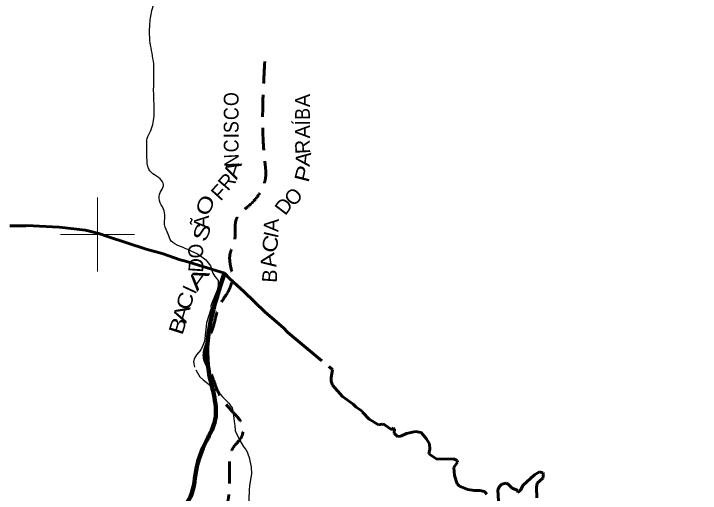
# Model space of a CAD drawing. Extents: x 553962 to 842807, y 8883888 to 9032388.
# Drawn here: x 747736 to 766307, y 8967998 to 8980977 of the extents above; entities that cross this region are included whole.
import ezdxf
from ezdxf.enums import TextEntityAlignment as Align

# ---------------------------------------------------------------- set-up
doc = ezdxf.new("R2010")
doc.units = 0
doc.header["$LTSCALE"] = 200
doc.linetypes.add('LONG_DASH_SHORT_DASH', pattern=[9.9, 6, -1.2, 1.5, -1.2])
doc.linetypes.add('MEDIUM_DASHED', pattern=[4.5, 3, -1.5])
for name, color, linetype, lineweight in [('10', 7, 'MEDIUM_DASHED', 60), ('12', 7, 'Continuous', 25), ('2', 7, 'Continuous', 13), ('24', 7, 'Continuous', 25), ('7', 7, 'LONG_DASH_SHORT_DASH', 60), ('9', 7, 'Continuous', 90)]:
    doc.layers.add(name, color=color, linetype=linetype, lineweight=lineweight)

msp = doc.modelspace()

# ---------------------------------------------------------------- linework, layer by layer
at = {"layer": '10'}
msp.add_spline([(753353.8, 8967411.3), (753402.1, 8967459.7), (753447.5, 8967537.9), (753569.9, 8968137.4), (753569.9, 8968618.2), (753685.3, 8969252.9), (753896.8, 8969522.2), (753935.3, 8969791.5), (753646.8, 8970214.6), (753242.9, 8970791.6), (753050.6, 8971291.7), (752896.7, 8971618.7), (753127.5, 8972484.2), (753300.6, 8973080.5), (753550.6, 8973484.4), (753646.8, 8973869.1), (753589.1, 8974215.3), (753589.1, 8974484.5), (753704.5, 8974811.5), (753723.7, 8975177), (753762.2, 8975427), (754089.2, 8975773.2), (754377.7, 8976100.2), (754550.8, 8976561.8), (754531.6, 8976946.5), (754538.8, 8979865.5)], degree=3, dxfattribs=at)
at = {"layer": '12'}
for points in [[(752444.7, 8974591.9), (752707.4, 8974475.5), (752786.5, 8974428), (752930.8, 8974317.1), (753062.6, 8974152.6), (753117.5, 8973959.1), (753180.2, 8973867.8), (753242.2, 8973795.8), (753262.4, 8973756.4), (753269, 8973717.7), (753270.2, 8973648.7), (753257.3, 8973562.4), (753237.5, 8973498.7), (753090.9, 8973141.2), (753070.7, 8973063.5), (753072.3, 8973000.7), (753069.1, 8972980.9), (752948.8, 8972607.6), (752907.8, 8972182.6), (752892.3, 8972118.5), (752847.2, 8971998.1), (752793, 8971880.4), (752680.5, 8971744), (752622, 8971655), (752613.9, 8971634.4), (752600.5, 8971552.9), (752626, 8971408.9)], [(752664, 8971340.7), (752771, 8971148.4), (752859.2, 8971072.4), (753072.2, 8970907.4), (753319.1, 8970681.2), (753384.5, 8970609.5), (753558.8, 8970434.3), (753589.6, 8970386.1)], [(753589.6, 8970386.1), (753640.4, 8970306.5), (753650.2, 8970274.2), (753691.1, 8970026.8), (753698.8, 8969944.5), (753719.3, 8969828.1), (753728.3, 8969699.4), (753756.5, 8969629.3), (753798.1, 8969540.9)], [(753798.1, 8969540.9), (753859.8, 8969409.4), (753909.1, 8969336.8), (753959.2, 8969249.6), (754012.5, 8969179), (754046.6, 8969117.8), (754069.8, 8969065.7), (754101.8, 8968966.1), (754161.6, 8968706.3), (754168.3, 8968520.8), (754116.9, 8968213), (754102.8, 8968082.3), (754094.2, 8967837.6), (754098.2, 8967608.9), (754095, 8967556.7), (754045.7, 8967185.6), (754028.2, 8966994.8), (754035.8, 8966766.1), (754034.7, 8966701.8), (754052, 8966621.5), (754053.6, 8966322.7), (754067.7, 8966231)]]:
    msp.add_lwpolyline(points, dxfattribs=at)
msp.add_spline([(752444.7, 8974591.9), (752220.7, 8974690.3), (751998.9, 8974824.7), (751911.5, 8975012.9), (751817.4, 8975268.3), (751824.1, 8975476.7), (751783.8, 8975691.7), (751676.2, 8975920.3), (751696.4, 8976135.3), (751783.8, 8976316.8), (751743.5, 8976458), (751541.8, 8976612.5), (751387.2, 8976773.8), (751340.2, 8977083), (751333.5, 8977432.5), (751346.9, 8977600.6), (751441, 8977812.6), (751535.1, 8978263.1), (751521.7, 8978828), (751528.4, 8979271.8), (751521.7, 8979621.5), (751427.6, 8980193.1), (751414.1, 8980616.7), (751461.2, 8981006.8), (751622.5, 8981450.6), (751723.3, 8981645.6), (752140.5, 8982419.4)], degree=3, dxfattribs=at)
at = {"layer": '2'}
for p, q in [((750000, 8974000), (750000, 8976000)), ((749000, 8975000), (751000, 8975000))]:
    msp.add_line(p, q, dxfattribs=at)
at = {"layer": '24'}
msp.add_spline([(771983.6, 8980431.6), (771458.1, 8980369.7), (771148.9, 8980648.1), (771087.1, 8980988.4), (770932.5, 8981297.7), (770808.9, 8981638), (770345.2, 8981761.8), (770005.1, 8981885.5), (769819.6, 8982071.1), (769634.1, 8981854.6), (769479.5, 8982009.2), (769015.8, 8982318.6), (768923.1, 8982689.8), (768706.7, 8982937.2), (768593.5, 8983157.4), (768713.2, 8983415.3), (768842, 8983516.6), (768842, 8983590.2), (768630.3, 8983700.8), (768289.8, 8983940.2), (768207, 8984262.5), (768022.9, 8984465.2), (767700.8, 8984557.2), (767590.3, 8984640.1), (767553.5, 8985036.1), (767599.5, 8985266.4), (767599.5, 8985422.9), (767461.5, 8985607.1), (767314.2, 8985634.8), (767268.2, 8985533.4), (767139.4, 8985496.6), (766918.5, 8985616.3), (766789.6, 8985818.9), (766559.5, 8985957.1), (766219, 8986297.8), (765850.9, 8986500.4), (765363.1, 8986924.1), (764801.7, 8987504.3), (764663.6, 8987624), (764378.3, 8988066), (764295.5, 8988259.4), (764221.8, 8988296.3), (764083.8, 8988204.2), (763982.5, 8988268.6), (763669.6, 8988664.7), (763586.8, 8988683.1), (763540.8, 8988848.8), (763605.2, 8988913.3), (763665, 8988922.5), (763720.2, 8989088.3), (763554.6, 8989254.1), (763480.9, 8989475.1), (763628.2, 8989677.7), (763977.9, 8989935.6), (764143.6, 8990101.3), (764125.2, 8990285.5), (763849.1, 8990377.6), (763793.9, 8990525), (763591.4, 8990617.1), (763480.9, 8990635.5), (763260.1, 8990525), (763094.4, 8990525), (762965.5, 8990635.5), (762818.3, 8990856.5), (762781.5, 8990930.2), (762652.6, 8990967), (762450.1, 8991169.6), (762082, 8991335.4), (761916.3, 8991464.3), (761750.7, 8991464.3), (761640.2, 8991261.7), (761456.2, 8991059.1), (761382.5, 8990967), (761290.5, 8990948.6), (761198.5, 8991059.1), (761143.2, 8991298.6), (760867.1, 8991464.3), (760738.3, 8991666.9), (760499, 8991795.9), (760351.7, 8992035.3), (760094, 8992495.8), (759854.7, 8992403.7), (759652.3, 8992256.3), (759394.6, 8992477.3), (758971.2, 8992643.1), (758731.9, 8992753.6), (758639.9, 8993048.3), (758566.2, 8993324.6), (758695.1, 8993508.8), (758916, 8993453.6), (758879.2, 8993619.3)], degree=3, dxfattribs=at)
at = {"layer": '7'}
for points in [[(747626.8, 8975234.9), (748067.1, 8975233), (748078.4, 8975249.4), (748961.7, 8975196.1), (749681.4, 8975121.3), (750036, 8975026.7), (750271.4, 8974951.8), (751320.7, 8974608), (751750.1, 8974483.8), (752242.5, 8974318.8), (752380.7, 8974278), (753439.5, 8973954.2), (753583.6, 8973799.8), (753961.2, 8973460.6), (754538, 8972903.3), (755030, 8972474.8), (755147.7, 8972349.6), (756362.8, 8971344), (756320.3, 8971125.1), (756323.8, 8971036.6), (756361.2, 8970920.9), (756631.5, 8970616), (756915, 8970410.1), (757002.6, 8970325.1), (757165.2, 8970215.8), (757167.7, 8970190.1), (757348.9, 8970005.6), (757600.5, 8969846.9), (757701.3, 8969872.7), (757754.8, 8969855.7), (757962.9, 8969718.5), (758005.2, 8969765.2), (758038.1, 8969737.6), (758029.7, 8969624), (758115.6, 8969531.9), (758205.5, 8969542.5), (758357.8, 8969613.2), (758603.6, 8969671), (758755.3, 8969645.6), (758888.7, 8969481.4), (758982.7, 8969336.6), (758994.5, 8969195.7), (758967.2, 8969062.8), (759180.8, 8968923.9), (759628.7, 8968933.4), (759730, 8968884.3), (759736.6, 8968843), (759642.6, 8968697.4), (759656.2, 8968476.3), (759734.5, 8968249.9), (759797.4, 8968186.8), (760020.8, 8968100.7), (760193.3, 8968069.4), (760346.5, 8968073.3), (760468.7, 8968041.8), (760531.4, 8967975.3)], [(760853, 8967781.7), (760833.6, 8968087.2), (760876.7, 8968185), (760939.1, 8968243.5), (761053, 8968271), (761107.6, 8968247.7), (761221.6, 8968138.1), (761368.5, 8968077.3), (761376.6, 8968022.9), (761447, 8968077.5), (761506.1, 8968210.7), (761825.6, 8968499.9), (761961, 8968579.3), (762052.9, 8968547.4), (762065.9, 8968514.3), (762049.6, 8968410.7), (761891.1, 8968267.7), (761875.3, 8968158.2), (761883.2, 8967876.5)]]:
    msp.add_lwpolyline(points, dxfattribs=at)
at = {"layer": '9'}
msp.add_spline([(750521.5, 8957798.6), (750290, 8958657.6), (749980, 8960173.9), (749746.6, 8961538.9), (749919.1, 8962982.1), (750673.6, 8964858.9), (751354.2, 8966153.2), (751832.9, 8967092.2), (752515.2, 8967905.8), (752689.9, 8968716.5), (752991.6, 8969502.6), (753167.8, 8969908.5), (753010.5, 8971299.2), (753439.5, 8973954.2)], degree=3, dxfattribs=at)

# ---------------------------------------------------------------- texts
at = {"layer": '10'}
for s, rotation, width, p in [('O', 90.036, 0.9, (753817.8, 8978665.2)), ('C', 90.036, 0.9, (753818, 8978272.4)), ('B', 90.036, 0.9, (755746.5, 8978265.8)), ('S', 90.036, 0.9, (753818.2, 8977908.6)), ('Í', 90.036, 0.85, (755746.7, 8978022)), ('C', 90.036, 0.9, (753818.6, 8977399.4)), ('A', 83.512, 1.1, (755762.6, 8977022)), ('N', 92.943, 0.9, (753827.9, 8977019.2)), ('A', 72.093, 1.35, (753844.7, 8976698.2)), ('P', 75.752, 1.2, (755758.5, 8976597.7)), ('O', 68.654, 1.3, (753100.6, 8975721.6)), ('S', 68.232, 1.35, (753011.4, 8974993.7)), ('C', 75.108, 1.2, (754866.1, 8974693.7)), ('O', 92.819, 0.95, (752858.4, 8974562.2)), ('A', 99.428, 1.15, (754812.1, 8974324.5)), ('A', 54.756, 1.75, (752879.4, 8973696.6)), ('C', 73.461, 1.2, (752562.8, 8973151.1)), ('A', 74.159, 1.3, (752463.3, 8972809.8)), ('B', 72.657, 1.25, (752362.1, 8972471.4))]:
    msp.add_text(s, height=400, rotation=rotation, dxfattribs=dict(at, width=width)).set_placement(p, align=Align.CENTER)
for s, rotation, p in [('A', 90.036, (755746.3, 8978627.4)), ('A', 90.036, (755746.8, 8977783.2)), ('I', 90.036, (753818.4, 8977676.6)), ('R', 92.943, (755748.6, 8977384.2)), ('R', 49.429, (753655.3, 8976304.3)), ('F', 47.713, (753441.2, 8976008.7)), ('O', 47.713, (755448.4, 8975892)), ('D', 52.701, (755198, 8975649.5)), ('Ã', 87.425, (753008, 8975336.6)), ('A', 87.425, (754900.6, 8975243.2)), ('I', 77.053, (754893.2, 8974952.8)), ('D', 86.239, (752868.5, 8974156.8)), ('B', 86.239, (754860, 8973866)), ('I', 64.893, (752674.8, 8973428.8))]:
    msp.add_text(s, height=400, rotation=rotation, dxfattribs=at).set_placement(p, align=Align.CENTER)

doc.saveas('drawing.dxf')
